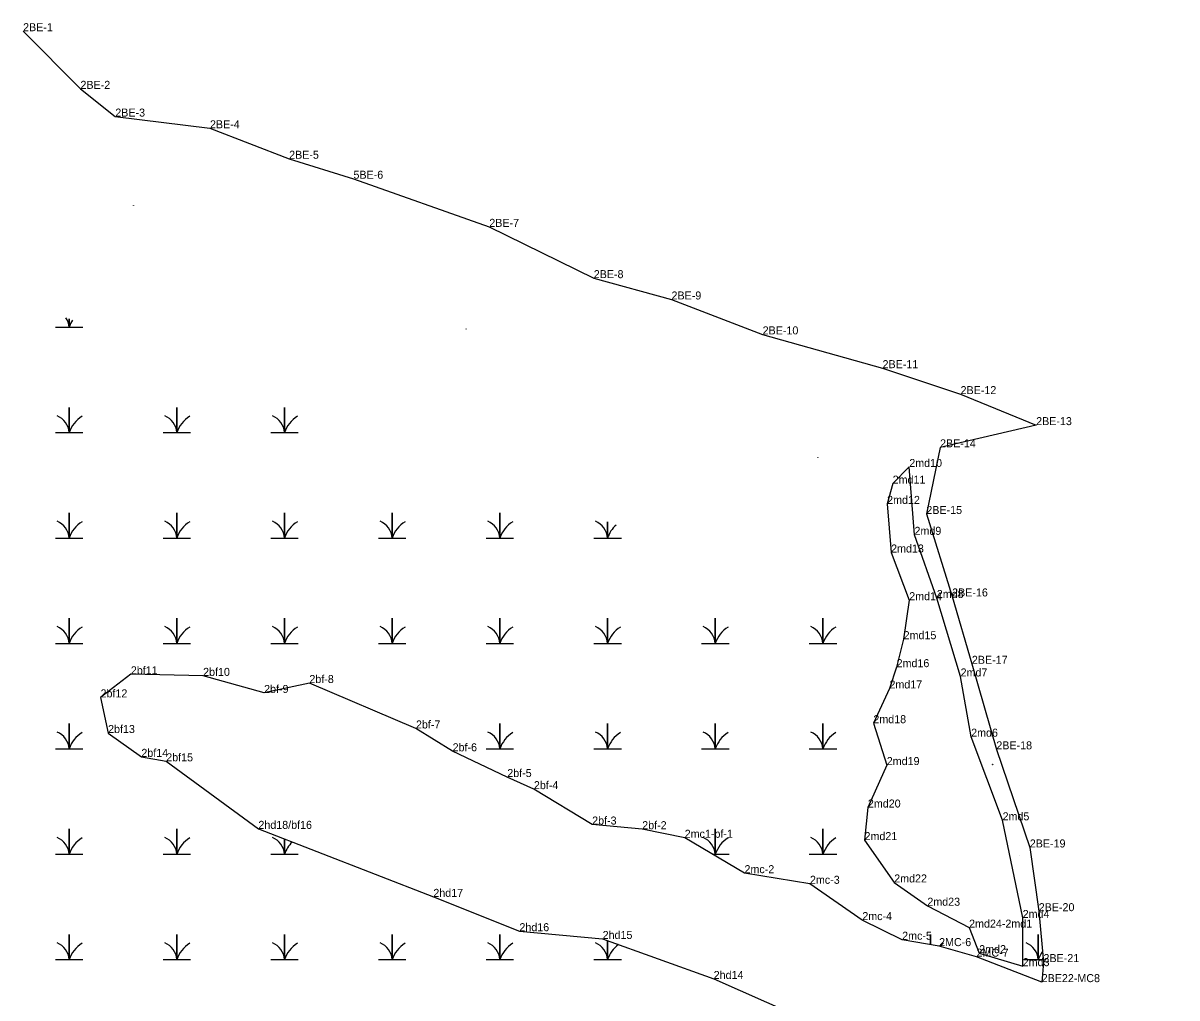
# Model space of a CAD drawing. Extents: x 2072529 to 2268796, y 436423 to 470397.
# Drawn here: x 2106079 to 2106799, y 454182 to 454791 of the extents above; entities that cross this region are included whole.
import ezdxf

# ---------------------------------------------------------------- set-up
doc = ezdxf.new("R2010")
doc.units = 0
for name, color, linetype in [('Exist Environmental Wetland Boundary', 7, 'Continuous'), ('Exist Environmental Wetland Boundary Cogo Comment', 7, 'Continuous'), ('Exist Environmental Wetland Boundary Cogo Point CELL', 7, 'Continuous'), ('Exist Hydro Swamp or Marsh', 7, 'Continuous')]:
    doc.layers.add(name, color=color, linetype=linetype)

msp = doc.modelspace()

# ---------------------------------------------------------------- linework, layer by layer
at = {"layer": 'Exist Environmental Wetland Boundary'}
for points in [[(2106078.85, 454785.72), (2106114.69, 454749.74), (2106136.45, 454732.42), (2106195.58, 454725.12), (2106245.02, 454706.1), (2106285.19, 454693.63), (2106370.04, 454663.59), (2106435.26, 454631.56), (2106483.83, 454618.25), (2106540.74, 454596.46), (2106615.64, 454575.37), (2106664.37, 454559.16), (2106711.57, 454539.81), (2106651.56, 454525.94), (2106642.98, 454484.34), (2106659.1, 454432.86), (2106671.42, 454390.8), (2106686.7, 454337.4), (2106707.58, 454276.17), (2106713.16, 454236.38), (2106716.15, 454204.61), (2106715.02, 454192.09)], [(2106715.02, 454192.09), (2106674.29, 454207.98), (2106650.94, 454214.58), (2106627.88, 454218.56), (2106602.99, 454230.81), (2106570.29, 454253.48), (2106529.42, 454260.1), (2106492.05, 454282.21), (2106465.53, 454287.57), (2106434.27, 454290.47), (2106397.88, 454312.56), (2106381.25, 454320.13), (2106347.11, 454336.21), (2106324.22, 454350.44), (2106257.67, 454378.8), (2106229.4, 454372.61), (2106191.3, 454383.27), (2106146.16, 454384.25), (2106127.23, 454369.85), (2106131.95, 454347.61), (2106152.73, 454332.72), (2106168.26, 454329.94), (2106225.82, 454287.77)], [(2106225.82, 454287.77), (2106335.08, 454245.31), (2106388.83, 454223.88), (2106440.81, 454219.04), (2106510.17, 454194.07), (2106594.46, 454156.94), (2106653.02, 454137.45), (2106698.5, 454119.85), (2106756.6, 454101.18), (2106817.34, 454085.64), (2106852.39, 454068.44), (2106873.69, 454065.6), (2106917.57, 454044.06), (2106999.1, 454017.23), (2107048.91, 454001.25), (2107052.03, 453978.75), (2107063.45, 453958.83), (2107056.1, 453930.45)]]:
    msp.add_lwpolyline(points, dxfattribs=at)
msp.add_lwpolyline([(2106669.69, 454226.12), (2106675.98, 454210.18), (2106703.16, 454202.06), (2106703.15, 454232.16), (2106690.59, 454293.11), (2106670.97, 454345.32), (2106664.37, 454382.92), (2106649.52, 454431.89), (2106635.59, 454471.34), (2106632.32, 454513.7), (2106621.96, 454503.29), (2106618.5, 454490.64), (2106620.98, 454460.29), (2106632.3, 454430.52), (2106628.8, 454406.17), (2106624.41, 454388.71), (2106619.93, 454375.42), (2106609.9, 454353.74), (2106618.27, 454327.6), (2106606.48, 454301.1), (2106604.38, 454280.75), (2106622.91, 454254.33), (2106643.62, 454239.79)], close=True, dxfattribs=at)
at = {"layer": 'Exist Environmental Wetland Boundary Cogo Point CELL'}
for p, q in [((2106078.85, 454785.72), (2106078.85, 454785.72)), ((2106114.69, 454749.74), (2106114.69, 454749.74)), ((2106136.45, 454732.42), (2106136.45, 454732.42)), ((2106195.58, 454725.12), (2106195.58, 454725.12)), ((2106245.02, 454706.1), (2106245.02, 454706.1)), ((2106285.19, 454693.63), (2106285.19, 454693.63)), ((2106370.04, 454663.59), (2106370.04, 454663.59)), ((2106435.26, 454631.56), (2106435.26, 454631.56)), ((2106483.83, 454618.25), (2106483.83, 454618.25)), ((2106540.74, 454596.46), (2106540.74, 454596.46)), ((2106615.64, 454575.37), (2106615.64, 454575.37)), ((2106664.37, 454559.16), (2106664.37, 454559.16)), ((2106711.57, 454539.81), (2106711.57, 454539.81)), ((2106651.56, 454525.94), (2106651.56, 454525.94)), ((2106632.32, 454513.7), (2106632.32, 454513.7)), ((2106621.96, 454503.29), (2106621.96, 454503.29)), ((2106618.5, 454490.64), (2106618.5, 454490.64)), ((2106642.98, 454484.34), (2106642.98, 454484.34)), ((2106635.59, 454471.34), (2106635.59, 454471.34)), ((2106620.98, 454460.29), (2106620.98, 454460.29)), ((2106632.3, 454430.52), (2106632.3, 454430.52)), ((2106649.52, 454431.89), (2106649.52, 454431.89)), ((2106659.1, 454432.86), (2106659.1, 454432.86)), ((2106628.8, 454406.17), (2106628.8, 454406.17)), ((2106671.42, 454390.8), (2106671.42, 454390.8)), ((2106146.16, 454384.25), (2106146.16, 454384.25)), ((2106624.41, 454388.71), (2106624.41, 454388.71)), ((2106191.3, 454383.27), (2106191.3, 454383.27)), ((2106257.67, 454378.8), (2106257.67, 454378.8)), ((2106664.37, 454382.92), (2106664.37, 454382.92)), ((2106127.23, 454369.85), (2106127.23, 454369.85)), ((2106229.4, 454372.61), (2106229.4, 454372.61)), ((2106619.93, 454375.42), (2106619.93, 454375.42)), ((2106131.95, 454347.61), (2106131.95, 454347.61)), ((2106324.22, 454350.44), (2106324.22, 454350.44)), ((2106609.9, 454353.74), (2106609.9, 454353.74)), ((2106670.97, 454345.32), (2106670.97, 454345.32)), ((2106347.11, 454336.21), (2106347.11, 454336.21)), ((2106686.7, 454337.4), (2106686.7, 454337.4)), ((2106152.73, 454332.72), (2106152.73, 454332.72)), ((2106168.26, 454329.94), (2106168.26, 454329.94)), ((2106618.27, 454327.6), (2106618.27, 454327.6)), ((2106381.25, 454320.13), (2106381.25, 454320.13)), ((2106397.88, 454312.56), (2106397.88, 454312.56)), ((2106606.48, 454301.1), (2106606.48, 454301.1)), ((2106434.27, 454290.47), (2106434.27, 454290.47)), ((2106690.59, 454293.11), (2106690.59, 454293.11)), ((2106225.82, 454287.77), (2106225.82, 454287.77)), ((2106465.53, 454287.57), (2106465.53, 454287.57)), ((2106492.05, 454282.21), (2106492.05, 454282.21)), ((2106604.38, 454280.75), (2106604.38, 454280.75)), ((2106707.58, 454276.17), (2106707.58, 454276.17)), ((2106529.42, 454260.1), (2106529.42, 454260.1)), ((2106622.91, 454254.33), (2106622.91, 454254.33)), ((2106570.29, 454253.48), (2106570.29, 454253.48)), ((2106335.08, 454245.31), (2106335.08, 454245.31)), ((2106643.62, 454239.79), (2106643.62, 454239.79)), ((2106703.15, 454232.16), (2106703.15, 454232.16)), ((2106713.16, 454236.38), (2106713.16, 454236.38)), ((2106602.99, 454230.81), (2106602.99, 454230.81)), ((2106669.69, 454226.12), (2106669.69, 454226.12)), ((2106388.83, 454223.88), (2106388.83, 454223.88)), ((2106440.81, 454219.04), (2106440.81, 454219.04)), ((2106627.88, 454218.56), (2106627.88, 454218.56)), ((2106650.94, 454214.58), (2106650.94, 454214.58)), ((2106674.29, 454207.98), (2106674.29, 454207.98)), ((2106675.98, 454210.18), (2106675.98, 454210.18)), ((2106716.15, 454204.61), (2106716.15, 454204.61)), ((2106703.16, 454202.06), (2106703.16, 454202.06)), ((2106510.17, 454194.07), (2106510.17, 454194.07)), ((2106715.02, 454192.09), (2106715.02, 454192.09))]:
    msp.add_line(p, q, dxfattribs=at)
at = {"layer": 'Exist Hydro Swamp or Marsh'}
for p, q in [((2106147.82, 454677), (2106147.82, 454677)), ((2106355.56, 454599.83), (2106355.56, 454599.83)), ((2106575.18, 454519.7), (2106575.18, 454519.7)), ((2106684.38, 454328.05), (2106684.38, 454328.05)), ((2106581.6, 454277.64), (2106581.6, 454277.64)), ((2106701.19, 454271.38), (2106701.19, 454271.38))]:
    msp.add_line(p, q, dxfattribs=at)
for points in [[(2106147.75, 454676.94), (2106147.82, 454676.94), (2106147.82, 454677.07), (2106147.82, 454676.94), (2106147.88, 454676.94)], [(2106099.03, 454600.93), (2106107.64, 454600.93), (2106107.64, 454606.08)], [(2106107.64, 454606.08), (2106107.64, 454600.93), (2106116.24, 454600.93)], [(2106355.49, 454599.78), (2106355.56, 454599.78), (2106355.56, 454599.9), (2106355.56, 454599.78), (2106355.63, 454599.78)], [(2106099.03, 454535.13), (2106107.64, 454535.13), (2106107.64, 454550.91), (2106107.64, 454535.13), (2106116.24, 454535.13)], [(2106166.28, 454535.13), (2106174.89, 454535.13), (2106174.89, 454550.91), (2106174.89, 454535.13), (2106183.49, 454535.13)], [(2106233.53, 454535.13), (2106242.14, 454535.13), (2106242.14, 454550.91), (2106242.14, 454535.13), (2106250.74, 454535.13)], [(2106575.11, 454519.65), (2106575.18, 454519.65), (2106575.18, 454519.77), (2106575.18, 454519.65), (2106575.25, 454519.65)], [(2106099.03, 454469.33), (2106107.64, 454469.33), (2106107.64, 454485.11), (2106107.64, 454469.33), (2106116.24, 454469.33)], [(2106166.28, 454469.33), (2106174.89, 454469.33), (2106174.89, 454485.11), (2106174.89, 454469.33), (2106183.49, 454469.33)], [(2106233.53, 454469.33), (2106242.14, 454469.33), (2106242.14, 454485.11), (2106242.14, 454469.33), (2106250.74, 454469.33)], [(2106300.78, 454469.33), (2106309.39, 454469.33), (2106309.39, 454485.11), (2106309.39, 454469.33), (2106317.99, 454469.33)], [(2106368.03, 454469.33), (2106376.64, 454469.33), (2106376.64, 454485.11), (2106376.64, 454469.33), (2106385.24, 454469.33)], [(2106435.28, 454469.33), (2106443.89, 454469.33), (2106443.89, 454479.44)], [(2106443.89, 454479.44), (2106443.89, 454469.33), (2106452.49, 454469.33)], [(2106099.03, 454403.53), (2106107.64, 454403.53), (2106107.64, 454419.31), (2106107.64, 454403.53), (2106116.24, 454403.53)], [(2106166.28, 454403.53), (2106174.89, 454403.53), (2106174.89, 454419.31), (2106174.89, 454403.53), (2106183.49, 454403.53)], [(2106233.53, 454403.53), (2106242.14, 454403.53), (2106242.14, 454419.31), (2106242.14, 454403.53), (2106250.74, 454403.53)], [(2106300.78, 454403.53), (2106309.39, 454403.53), (2106309.39, 454419.31), (2106309.39, 454403.53), (2106317.99, 454403.53)], [(2106368.03, 454403.53), (2106376.64, 454403.53), (2106376.64, 454419.31), (2106376.64, 454403.53), (2106385.24, 454403.53)], [(2106435.28, 454403.53), (2106443.89, 454403.53), (2106443.89, 454419.31), (2106443.89, 454403.53), (2106452.49, 454403.53)], [(2106502.53, 454403.53), (2106511.14, 454403.53), (2106511.14, 454419.31), (2106511.14, 454403.53), (2106519.74, 454403.53)], [(2106569.78, 454403.53), (2106578.39, 454403.53), (2106578.39, 454419.31), (2106578.39, 454403.53), (2106586.99, 454403.53)], [(2106099.03, 454337.73), (2106107.64, 454337.73), (2106107.64, 454353.51), (2106107.64, 454337.73), (2106116.24, 454337.73)], [(2106368.03, 454337.73), (2106376.64, 454337.73), (2106376.64, 454353.51), (2106376.64, 454337.73), (2106385.24, 454337.73)], [(2106435.28, 454337.73), (2106443.89, 454337.73), (2106443.89, 454353.51), (2106443.89, 454337.73), (2106452.49, 454337.73)], [(2106502.53, 454337.73), (2106511.14, 454337.73), (2106511.14, 454353.51), (2106511.14, 454337.73), (2106519.74, 454337.73)], [(2106569.78, 454337.73), (2106578.39, 454337.73), (2106578.39, 454353.51), (2106578.39, 454337.73), (2106586.99, 454337.73)], [(2106684.31, 454327.99), (2106684.38, 454327.99), (2106684.38, 454328.12), (2106684.38, 454327.99), (2106684.45, 454327.99)], [(2106099.03, 454271.93), (2106107.64, 454271.93), (2106107.64, 454287.71), (2106107.64, 454271.93), (2106116.24, 454271.93)], [(2106166.28, 454271.93), (2106174.89, 454271.93), (2106174.89, 454287.71), (2106174.89, 454271.93), (2106183.49, 454271.93)], [(2106509.43, 454271.93), (2106511.14, 454271.93), (2106511.14, 454287.71), (2106511.14, 454271.93), (2106519.74, 454271.93)], [(2106569.78, 454271.93), (2106578.39, 454271.93), (2106578.39, 454287.71), (2106578.39, 454271.93), (2106586.99, 454271.93)], [(2106233.53, 454271.93), (2106242.14, 454271.93), (2106242.14, 454281.42)], [(2106242.14, 454281.42), (2106242.14, 454271.93), (2106250.74, 454271.93)], [(2106581.53, 454277.58), (2106581.6, 454277.58), (2106581.6, 454277.7), (2106581.6, 454277.58), (2106581.66, 454277.58)], [(2106701.12, 454271.33), (2106701.19, 454271.33), (2106701.19, 454271.45), (2106701.19, 454271.33), (2106701.26, 454271.33)], [(2106099.03, 454206.13), (2106107.64, 454206.13), (2106107.64, 454221.91), (2106107.64, 454206.13), (2106116.24, 454206.13)], [(2106166.28, 454206.13), (2106174.89, 454206.13), (2106174.89, 454221.91), (2106174.89, 454206.13), (2106183.49, 454206.13)], [(2106233.53, 454206.13), (2106242.14, 454206.13), (2106242.14, 454221.91), (2106242.14, 454206.13), (2106250.74, 454206.13)], [(2106300.78, 454206.13), (2106309.39, 454206.13), (2106309.39, 454221.91), (2106309.39, 454206.13), (2106317.99, 454206.13)], [(2106368.03, 454206.13), (2106376.64, 454206.13), (2106376.64, 454221.91), (2106376.64, 454206.13), (2106385.24, 454206.13)], [(2106435.28, 454206.13), (2106443.89, 454206.13), (2106443.89, 454217.93)], [(2106443.89, 454217.93), (2106443.89, 454206.13), (2106452.49, 454206.13)], [(2106645.64, 454215.49), (2106645.64, 454221.91), (2106645.64, 454215.49)], [(2106704.28, 454206.13), (2106712.89, 454206.13), (2106712.89, 454221.91), (2106712.89, 454206.13), (2106716.01, 454206.13)]]:
    msp.add_lwpolyline(points, dxfattribs=at)
for centre, radius, start, end in [((2106147.72, 454676.93), 0.0984, 4.14034, 67.53497), ((2106147.96, 454676.89), 0.154, 122.12745, 161.62219), ((2106095.37, 454600.04), 12.3, 4.14034, 33.59048), ((2106125.88, 454594.86), 19.22, 147.15058, 161.62219), ((2106355.47, 454599.77), 0.0984, 4.14034, 67.53497), ((2106355.71, 454599.73), 0.154, 122.12745, 161.62219), ((2106095.37, 454534.24), 12.3, 4.14034, 67.53497), ((2106125.88, 454529.06), 19.22, 122.12745, 161.62219), ((2106162.62, 454534.24), 12.3, 4.14034, 67.53497), ((2106193.13, 454529.06), 19.22, 122.12745, 161.62219), ((2106229.87, 454534.24), 12.3, 4.14034, 67.53497), ((2106260.38, 454529.06), 19.22, 122.12745, 161.62219), ((2106575.09, 454519.64), 0.0984, 4.14034, 67.53497), ((2106575.33, 454519.6), 0.154, 122.12745, 161.62219), ((2106095.37, 454468.44), 12.3, 4.14034, 67.53497), ((2106125.88, 454463.26), 19.22, 122.12745, 161.62219), ((2106162.62, 454468.44), 12.3, 4.14034, 67.53497), ((2106193.13, 454463.26), 19.22, 122.12745, 161.62219), ((2106229.87, 454468.44), 12.3, 4.14034, 67.53497), ((2106260.38, 454463.26), 19.22, 122.12745, 161.62219), ((2106297.12, 454468.44), 12.3, 4.14034, 67.53497), ((2106327.63, 454463.26), 19.22, 122.12745, 161.62219), ((2106364.37, 454468.44), 12.3, 4.14034, 67.53497), ((2106394.88, 454463.26), 19.22, 122.12745, 161.62219), ((2106431.62, 454468.44), 12.3, 4.14034, 67.53497), ((2106462.13, 454463.26), 19.22, 132.41775, 161.62219), ((2106095.37, 454402.64), 12.3, 4.14034, 67.53497), ((2106125.88, 454397.46), 19.22, 122.12745, 161.62219), ((2106162.62, 454402.64), 12.3, 4.14034, 67.53497), ((2106193.13, 454397.46), 19.22, 122.12745, 161.62219), ((2106229.87, 454402.64), 12.3, 4.14034, 67.53497), ((2106260.38, 454397.46), 19.22, 122.12745, 161.62219), ((2106297.12, 454402.64), 12.3, 4.14034, 67.53497), ((2106327.63, 454397.46), 19.22, 122.12745, 161.62219), ((2106364.37, 454402.64), 12.3, 4.14034, 67.53497), ((2106394.88, 454397.46), 19.22, 122.12745, 161.62219), ((2106431.62, 454402.64), 12.3, 4.14034, 67.53497), ((2106462.13, 454397.46), 19.22, 122.12745, 161.62219), ((2106498.87, 454402.64), 12.3, 4.14034, 67.53497), ((2106529.38, 454397.46), 19.22, 122.12745, 161.62219), ((2106566.12, 454402.64), 12.3, 4.14034, 67.53497), ((2106596.63, 454397.46), 19.22, 122.12745, 161.62219), ((2106095.37, 454336.84), 12.3, 4.14034, 67.53497), ((2106125.88, 454331.66), 19.22, 122.12745, 161.62219), ((2106364.37, 454336.84), 12.3, 4.14034, 67.53497), ((2106394.88, 454331.66), 19.22, 122.12745, 161.62219), ((2106431.62, 454336.84), 12.3, 4.14034, 67.53497), ((2106462.13, 454331.66), 19.22, 122.12745, 161.62219), ((2106498.87, 454336.84), 12.3, 4.14034, 67.53497), ((2106529.38, 454331.66), 19.22, 122.12745, 161.62219), ((2106566.12, 454336.84), 12.3, 4.14034, 67.53497), ((2106596.63, 454331.66), 19.22, 122.12745, 161.62219), ((2106684.28, 454327.99), 0.0984, 4.14034, 67.53497), ((2106684.53, 454327.95), 0.154, 122.12745, 161.62219), ((2106095.37, 454271.04), 12.3, 4.14034, 67.53497), ((2106125.88, 454265.86), 19.22, 122.12745, 161.62219), ((2106162.62, 454271.04), 12.3, 4.14034, 67.53497), ((2106193.13, 454265.86), 19.22, 122.12745, 161.62219), ((2106229.87, 454271.04), 12.3, 4.14034, 67.53497), ((2106260.38, 454265.86), 19.22, 134.51221, 161.62219), ((2106498.87, 454271.04), 12.3, 4.14034, 67.53497), ((2106529.38, 454265.86), 19.22, 122.12745, 161.62219), ((2106566.12, 454271.04), 12.3, 4.14034, 67.53497), ((2106596.63, 454265.86), 19.22, 122.12745, 161.62219), ((2106581.5, 454277.57), 0.0984, 4.14034, 67.53497), ((2106581.74, 454277.53), 0.154, 122.12745, 161.62219), ((2106701.09, 454271.32), 0.0984, 4.14034, 67.53497), ((2106701.33, 454271.28), 0.154, 122.12745, 161.62219), ((2106095.37, 454205.24), 12.3, 4.14034, 67.53497), ((2106125.88, 454200.06), 19.22, 122.12745, 161.62219), ((2106162.62, 454205.24), 12.3, 4.14034, 67.53497), ((2106193.13, 454200.06), 19.22, 122.12745, 161.62219), ((2106229.87, 454205.24), 12.3, 4.14034, 67.53497), ((2106260.38, 454200.06), 19.22, 122.12745, 161.62219), ((2106297.12, 454205.24), 12.3, 4.14034, 67.53497), ((2106327.63, 454200.06), 19.22, 122.12745, 161.62219), ((2106364.37, 454205.24), 12.3, 4.14034, 67.53497), ((2106394.88, 454200.06), 19.22, 122.12745, 161.62219), ((2106431.62, 454205.24), 12.3, 4.14034, 67.53497), ((2106462.13, 454200.06), 19.22, 126.63047, 161.62219), ((2106663.88, 454200.06), 19.22, 122.12745, 131.30502), ((2106700.62, 454205.24), 12.3, 4.14034, 67.53497), ((2106731.13, 454200.06), 19.22, 144.29108, 161.62219)]:
    msp.add_arc(centre, radius, start, end, dxfattribs=at)

# ---------------------------------------------------------------- texts
at = {"layer": 'Exist Environmental Wetland Boundary Cogo Comment'}
for s, p in [('2BE-1', (2106078.85, 454785.72)), ('2BE-2', (2106114.69, 454749.74)), ('2BE-3', (2106136.45, 454732.42)), ('2BE-4', (2106195.58, 454725.12)), ('2BE-5', (2106245.02, 454706.1)), ('5BE-6', (2106285.19, 454693.63)), ('2BE-7', (2106370.04, 454663.59)), ('2BE-8', (2106435.26, 454631.56)), ('2BE-9', (2106483.83, 454618.25)), ('2BE-10', (2106540.74, 454596.46)), ('2BE-11', (2106615.64, 454575.37)), ('2BE-12', (2106664.37, 454559.16)), ('2BE-13', (2106711.57, 454539.81)), ('2BE-14', (2106651.56, 454525.94)), ('2md10', (2106632.32, 454513.7)), ('2md11', (2106621.96, 454503.29)), ('2md12', (2106618.5, 454490.64)), ('2BE-15', (2106642.98, 454484.34)), ('2md9', (2106635.59, 454471.34)), ('2md13', (2106620.98, 454460.29)), ('2md14', (2106632.3, 454430.52)), ('2md8', (2106649.52, 454431.89)), ('2BE-16', (2106659.1, 454432.86)), ('2md15', (2106628.8, 454406.17)), ('2md16', (2106624.41, 454388.71)), ('2BE-17', (2106671.42, 454390.8)), ('2bf11', (2106146.16, 454384.25)), ('2bf10', (2106191.3, 454383.27)), ('2bf-8', (2106257.67, 454378.8)), ('2md7', (2106664.37, 454382.92)), ('2bf-9', (2106229.4, 454372.61)), ('2md17', (2106619.93, 454375.42)), ('2bf12', (2106127.23, 454369.85)), ('2bf-7', (2106324.22, 454350.44)), ('2md18', (2106609.9, 454353.74)), ('2bf13', (2106131.95, 454347.61)), ('2md6', (2106670.97, 454345.32)), ('2bf-6', (2106347.11, 454336.21)), ('2BE-18', (2106686.7, 454337.4)), ('2bf14', (2106152.73, 454332.72)), ('2bf15', (2106168.26, 454329.94)), ('2md19', (2106618.27, 454327.6)), ('2bf-5', (2106381.25, 454320.13)), ('2bf-4', (2106397.88, 454312.56)), ('2md20', (2106606.48, 454301.1)), ('2md5', (2106690.59, 454293.11)), ('2hd18/bf16', (2106225.82, 454287.77)), ('2bf-3', (2106434.27, 454290.47)), ('2bf-2', (2106465.53, 454287.57)), ('2mc1-bf-1', (2106492.05, 454282.21)), ('2md21', (2106604.38, 454280.75)), ('2BE-19', (2106707.58, 454276.17)), ('2mc-2', (2106529.42, 454260.1)), ('2mc-3', (2106570.29, 454253.48)), ('2md22', (2106622.91, 454254.33)), ('2hd17', (2106335.08, 454245.31)), ('2md23', (2106643.62, 454239.79)), ('2BE-20', (2106713.16, 454236.38)), ('2mc-4', (2106602.99, 454230.81)), ('2md4', (2106703.15, 454232.16)), ('2hd16', (2106388.83, 454223.88)), ('2md24-2md1', (2106669.69, 454226.12)), ('2hd15', (2106440.81, 454219.04)), ('2mc-5', (2106627.88, 454218.56)), ('2MC-6', (2106650.94, 454214.58)), ('2MC-7', (2106674.29, 454207.98)), ('2md2', (2106675.98, 454210.18)), ('2md3', (2106703.16, 454202.06)), ('2BE-21', (2106716.15, 454204.61)), ('2hd14', (2106510.17, 454194.07)), ('2BE22-MC8', (2106715.02, 454192.09))]:
    msp.add_text(s, height=5, dxfattribs=at).set_placement(p)

doc.saveas('drawing.dxf')
